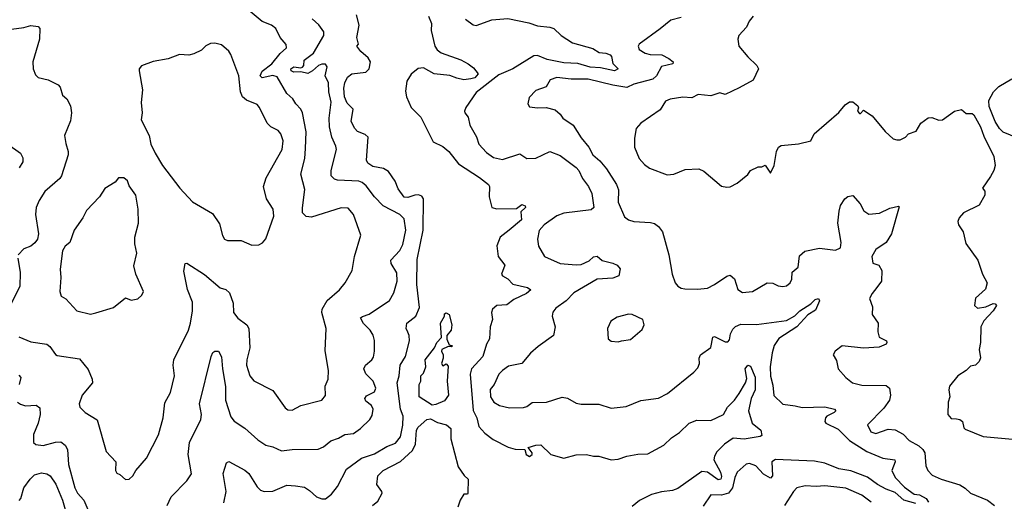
# Model space of a CAD drawing. Extents: x 1552294 to 1694791, y 811929 to 917222.
# Tile 560 of 643: x 1662571 to 1668188, y 869779 to 872526. Entities that reach past the tile are written whole.
import ezdxf

# ---------------------------------------------------------------- set-up
doc = ezdxf.new("R2010")
doc.units = 0

msp = doc.modelspace()

# ---------------------------------------------------------------- linework, layer by layer
at = {"layer": '0CON10XD'}
for points in [[(1662565, 870716.2), (1662635, 870687.7), (1662725, 870674.4), (1662742.6, 870662.6), (1662775, 870616.2), (1662785, 870610.8), (1662911.7, 870591.7), (1662961.4, 870531.4), (1662984, 870475), (1662985.7, 870455), (1662927.5, 870385), (1662910, 870335), (1662914.3, 870315), (1662945, 870286), (1663013.1, 870243.1), (1663065, 870062.5), (1663118.8, 870005), (1663117.5, 869955), (1663125, 869940), (1663142.5, 869932.5), (1663173.6, 869903.6), (1663195, 869904.4), (1663216.4, 869923.6), (1663234.4, 869955.6), (1663294.4, 870025.6), (1663361.9, 870158.1), (1663390, 870255), (1663399.3, 870340.7), (1663431.4, 870398.6), (1663453.6, 870495), (1663446.5, 870555), (1663451.2, 870585), (1663534.6, 870755), (1663546.2, 870795), (1663557.3, 870865), (1663556.4, 870915), (1663527.4, 870987.4), (1663507.6, 871092.4), (1663514.2, 871135.8), (1663525, 871136.7), (1663625, 871073.1), (1663715, 870996.9), (1663746.4, 870986.4), (1663768.7, 870968.7), (1663788.3, 870908.3), (1663790.6, 870855), (1663815, 870822.9), (1663867.5, 870785), (1663878.6, 870765), (1663884.3, 870655), (1663866.9, 870585), (1663865.5, 870555), (1663884.5, 870495), (1663906.1, 870466.1), (1664015, 870410), (1664085, 870311.2), (1664101.2, 870301.2), (1664125, 870298), (1664175, 870325.8), (1664295, 870355.8), (1664315, 870382.5), (1664314.3, 870435), (1664330, 870475), (1664332.3, 870525), (1664313, 870637), (1664320, 870765), (1664295.6, 870855), (1664295.7, 870875), (1664324.3, 870925), (1664395.7, 870985), (1664428, 871025), (1664467.5, 871095), (1664481.9, 871175), (1664517.3, 871297.3), (1664475.3, 871415.3), (1664445, 871450), (1664405, 871453.2), (1664235, 871399.4), (1664205, 871404.3), (1664185, 871423.8), (1664183.7, 871453.7), (1664197.3, 871557.3), (1664174.6, 871645), (1664198.2, 871735), (1664200.9, 871790.9), (1664205.3, 871885.3), (1664184.4, 871995), (1664175.3, 872015.3), (1664145.9, 872045.9), (1664128.9, 872075), (1664094.3, 872104.3), (1664039.8, 872199.8), (1664015, 872208.3), (1663955, 872193.8), (1663943.4, 872205), (1663955, 872232.6), (1664010, 872275), (1664056.8, 872333.2), (1664094, 872365), (1664090.8, 872385), (1664056.9, 872425), (1664032, 872475), (1664006.7, 872495), (1663955, 872515.8), (1663875, 872582.9)], [(1663735, 869770), (1663748.2, 869835), (1663732.1, 869937.9), (1663751.2, 869998.8), (1663765, 870006.7), (1663855, 869956.7), (1663877.4, 869937.4), (1663925, 869860.8), (1663945, 869842.5), (1663965, 869834), (1664015, 869837.5), (1664095, 869871.4), (1664145, 869868), (1664195, 869860), (1664225, 869841.2), (1664265, 869803.8), (1664295, 869793.3), (1664315, 869793.8), (1664349.8, 869820.2), (1664385, 869864.2), (1664435, 869961.4), (1664520.8, 870025), (1664595, 870048.8), (1664665, 870091), (1664715, 870110), (1664742.9, 870147.1), (1664756.2, 870213.8), (1664759.1, 870265), (1664743.8, 870305), (1664723.7, 870455), (1664736.7, 870495), (1664742.4, 870555), (1664771.6, 870605), (1664795.5, 870695), (1664793.8, 870723.8), (1664785, 870744), (1664775.5, 870765), (1664779.4, 870795), (1664831.9, 870835), (1664851.8, 870885), (1664836.3, 871016.3), (1664838.2, 871158.2), (1664873.2, 871325), (1664875.3, 871505), (1664865, 871520), (1664846.3, 871526.3), (1664824.6, 871525.4), (1664785, 871511.5), (1664764.2, 871514.2), (1664730.4, 871560.4), (1664712.8, 871605), (1664675, 871660), (1664646.7, 871676.7), (1664585, 871688.2), (1664557.6, 871707.6), (1664549.6, 871725), (1664558.8, 871855), (1664541, 871871), (1664498.2, 871888.2), (1664482.2, 871905), (1664462.7, 871945), (1664473.5, 872015), (1664439.7, 872049.7), (1664424, 872085), (1664419.4, 872135), (1664425.3, 872165), (1664441.5, 872198.5), (1664465, 872216.5), (1664545, 872225.8), (1664565.2, 872245), (1664571.6, 872285), (1664559, 872309), (1664516.7, 872345), (1664494, 872375), (1664503, 872387), (1664494.4, 872424.4), (1664508.6, 872495), (1664493.1, 872553.1)], [(1664904.2, 872545), (1664920.8, 872505), (1664919.3, 872465), (1664939.1, 872375), (1664953, 872353), (1664975, 872336.9), (1665087, 872297), (1665130, 872275), (1665160.6, 872250.6), (1665186.4, 872216.4), (1665167.3, 872195), (1665145, 872188.4), (1665105, 872182.4), (1665065, 872193.2), (1665025, 872207.2), (1664935, 872217.3), (1664875, 872250.5), (1664845, 872247.9), (1664804.6, 872215.4), (1664778.9, 872175), (1664771.9, 872118.1), (1664776.8, 872085), (1664805, 872024.4), (1664859.7, 871969.7), (1664930, 871830), (1664985, 871803.3), (1665019.5, 871775), (1665075, 871704.4), (1665195, 871625.4), (1665245.6, 871585), (1665250.5, 871575), (1665250, 871515), (1665265, 871455.6), (1665293.7, 871446.3), (1665405, 871448.7), (1665435, 871471.8), (1665455.5, 871465), (1665456.2, 871455), (1665430.5, 871429.5), (1665433.5, 871385), (1665362.9, 871325), (1665312.5, 871285), (1665293.7, 871236.3), (1665300, 871175), (1665338.2, 871125), (1665318.9, 871075), (1665324.6, 871064.6), (1665355, 871047.5), (1665385, 871017.8), (1665468.9, 870998.9), (1665486.2, 870985), (1665462, 870965), (1665390.3, 870929.8), (1665350.6, 870899.4), (1665294, 870896), (1665268.9, 870875), (1665263.3, 870855), (1665269.1, 870815), (1665254.6, 870775), (1665250.5, 870705), (1665234.1, 870675.9), (1665213, 870605), (1665148, 870535), (1665140.3, 870505), (1665157.5, 870297.5), (1665178.1, 870255), (1665190.9, 870205), (1665225, 870166.9), (1665272, 870132), (1665358.6, 870088.6), (1665396.8, 870076.8), (1665453.8, 870073.8), (1665460.8, 870045), (1665480, 870035), (1665493.8, 870045), (1665493.8, 870055), (1665472.5, 870085), (1665515, 870100), (1665545, 870102), (1665601.2, 870045), (1665675, 870024.6), (1665746, 870044), (1665805, 870046.5), (1665845, 870036.8), (1665875, 870036.8), (1665945, 870014.6), (1665985, 870019.1), (1666035, 870036), (1666097.3, 870047.3), (1666155, 870049.2), (1666245, 870098.9), (1666289.1, 870140.9), (1666335, 870171.8), (1666389.6, 870225), (1666435, 870242.1), (1666515, 870240.7), (1666586.7, 870273.3), (1666608.9, 870315), (1666650, 870355), (1666676.4, 870393.6), (1666711.8, 870455), (1666719.1, 870479.1), (1666710, 870535), (1666725, 870556), (1666740, 870550), (1666766.6, 870486.6), (1666767.7, 870415), (1666743.3, 870365), (1666728.9, 870295), (1666749.4, 870225), (1666799.1, 870185), (1666805.5, 870154.5), (1666795, 870148.1), (1666705, 870132.7), (1666640.6, 870139.4), (1666592.2, 870105), (1666548.4, 870061.6), (1666534.1, 870035.9), (1666532.1, 870015), (1666568.9, 869945), (1666575, 869920), (1666571.5, 869905), (1666555, 869901.9), (1666495, 869945.2), (1666461.8, 869948.2), (1666325, 869851.6), (1666295, 869840.6), (1666233.3, 869833.3), (1666175, 869818.1), (1666107.1, 869782.9), (1666065, 869750)], [(1666345, 872537.8), (1666285, 872522.5), (1666225.9, 872474.1), (1666105, 872386), (1666098.8, 872375), (1666106.1, 872356.1), (1666140, 872335), (1666167.9, 872327.9), (1666235, 872325.4), (1666275.3, 872305.3), (1666300, 872285), (1666297.5, 872275), (1666231.8, 872258.2), (1666204.5, 872205), (1666184.1, 872185.9), (1666075, 872157.8), (1666035, 872140), (1665955, 872152), (1665814, 872186), (1665717.1, 872187.1), (1665634.6, 872195.4), (1665597.7, 872182.3), (1665575, 872143.3), (1665515, 872122), (1665477, 872083), (1665470.8, 872045), (1665479.5, 872029.5), (1665525, 872022.5), (1665575, 872025.7), (1665625, 872011.2), (1665655, 871987.5), (1665670, 871965), (1665728.6, 871925), (1665775, 871852.5), (1665818.1, 871798.1), (1665840, 871755), (1665880, 871720), (1665918.5, 871675), (1665976.7, 871585), (1665987.2, 871555), (1665986, 871485), (1666020.7, 871400.7), (1666044, 871384), (1666075, 871374.4), (1666169.5, 871369.5), (1666192.5, 871362.5), (1666215.6, 871345.6), (1666237.5, 871315), (1666274.6, 871185), (1666293.1, 871075), (1666310.8, 871025), (1666325, 871006.2), (1666345, 870994.2), (1666365, 870991.4), (1666438.9, 870988.9), (1666495, 870995.4), (1666535.7, 871015), (1666605, 871062.9), (1666625, 871068.8), (1666648.3, 871048.3), (1666667.7, 870987.7), (1666695, 870970), (1666752.5, 870975), (1666835, 871024.3), (1666867, 871023), (1666897.4, 871007.4), (1666925.6, 871004.4), (1666945, 871008.6), (1666965.8, 871025), (1666975.8, 871045), (1666977.5, 871085), (1667012, 871115), (1667020.9, 871179.1), (1667050.8, 871205), (1667135, 871221.8), (1667225, 871211.9), (1667253.2, 871225), (1667258.4, 871255), (1667239.2, 871365), (1667245.4, 871434.6), (1667254.6, 871465.4), (1667278.8, 871505), (1667295, 871518), (1667323.6, 871523.6), (1667366.7, 871475), (1667387.5, 871435), (1667415, 871416.7), (1667476.8, 871423.2), (1667535, 871450.8), (1667585, 871462.5), (1667588, 871458), (1667545.7, 871304.3), (1667514, 871255), (1667455.8, 871215), (1667432.9, 871175), (1667437.7, 871137.7), (1667473.3, 871125), (1667490, 871095), (1667486.9, 871035), (1667461.7, 870998.3), (1667434, 870965), (1667420, 870935), (1667437.3, 870887.3), (1667433.8, 870845), (1667468.8, 870795), (1667466, 870745), (1667474, 870715), (1667516, 870695), (1667519.2, 870685), (1667514, 870675), (1667475, 870658.9), (1667385, 870652), (1667264.1, 870665.9), (1667223.3, 870635), (1667212.5, 870615), (1667231.7, 870581.7), (1667240, 870535), (1667285, 870484.2), (1667322, 870455), (1667375, 870442.1), (1667515, 870439.4), (1667533.9, 870423.9), (1667538.8, 870385), (1667532.7, 870355), (1667500.6, 870309.4), (1667408.6, 870215), (1667427.5, 870175), (1667455, 870165.6), (1667525, 870189.5), (1667565, 870186.9), (1667611, 870161), (1667645, 870126.7), (1667700, 870095), (1667724.3, 870075), (1667735.4, 870055.4), (1667741.1, 869981.1), (1667752.5, 869955), (1667777.2, 869927.2), (1667828.8, 869905), (1667935, 869872.5), (1667965, 869854.7), (1667995, 869826.2), (1668092.1, 869785), (1668131.9, 869755)], [(1666755.8, 872545), (1666732.1, 872517.9), (1666717, 872483), (1666673.3, 872435), (1666667.5, 872415), (1666673.3, 872375), (1666725, 872313.8), (1666776.7, 872265), (1666786.2, 872245), (1666755, 872181.2), (1666675, 872137.5), (1666595, 872100), (1666565, 872108.8), (1666515, 872092.2), (1666441.7, 872098.3), (1666405, 872079.4), (1666355, 872083.3), (1666282.7, 872072.7), (1666255, 872060.7), (1666225, 872011.4), (1666113.8, 871935), (1666088.8, 871905), (1666079.5, 871850.5), (1666079.5, 871799.5), (1666104.3, 871735), (1666135, 871700), (1666165, 871678.6), (1666265, 871641.9), (1666302.5, 871645), (1666368.3, 871671.7), (1666445, 871676), (1666475, 871662), (1666575, 871576.7), (1666605, 871570), (1666625, 871572.5), (1666665, 871593.8), (1666725, 871643.3), (1666740, 871665), (1666785, 871686.7), (1666805, 871686.7), (1666825, 871696.7), (1666855, 871650), (1666875, 871693.3), (1666889.1, 871775), (1666901, 871799), (1666915, 871808.4), (1667015, 871818.1), (1667084, 871835), (1667104.6, 871875.4), (1667245, 871996.2), (1667280.7, 872039.3), (1667305, 872056.7), (1667325, 872056.7), (1667352.5, 872035), (1667357.5, 872022.5), (1667350, 872005), (1667361.7, 871991.7), (1667368.3, 871991.7), (1667385, 872010), (1667435, 871976.7), (1667508.3, 871888.3), (1667555, 871846.7), (1667575, 871840), (1667595, 871841.2), (1667624.1, 871855.9), (1667642.5, 871875), (1667685, 871890.6), (1667711.4, 871935), (1667755, 871965.5), (1667775, 871967.9), (1667815, 871952.7), (1667835, 871954.5), (1667905, 872003.3), (1667945, 872013.3), (1667971.4, 871991.4), (1668005, 871990), (1668015, 871983.8), (1668052.9, 871915), (1668072.1, 871862.1), (1668128.8, 871745), (1668136, 871695), (1668128.8, 871665), (1668109.4, 871630.6)], [(1662495, 872468.6), (1662595, 872480.9), (1662635, 872492.2), (1662676.9, 872486.9), (1662685.5, 872475), (1662683.9, 872415), (1662646.5, 872285), (1662647.8, 872245), (1662661.7, 872211.7), (1662675.6, 872195.6), (1662733.4, 872183.4), (1662791.2, 872155), (1662801.7, 872141.7), (1662815.9, 872095.9), (1662840, 872075), (1662861.4, 872035), (1662866.9, 871995), (1662860.3, 871949.7), (1662826, 871865), (1662835, 871820), (1662848.1, 871775), (1662846.9, 871755), (1662810, 871635), (1662800, 871620), (1662714.4, 871545), (1662681.9, 871495), (1662664.1, 871454.1), (1662661.1, 871415), (1662677.8, 871305), (1662671.9, 871275), (1662656.7, 871253.3), (1662634, 871235), (1662595, 871218.1), (1662561.9, 871185)], [(1663412.7, 869755), (1663434.3, 869805), (1663523.8, 869896.2), (1663550.6, 869935), (1663532.5, 870045), (1663538.8, 870115), (1663604, 870246), (1663608.2, 870275), (1663597.5, 870335), (1663663.6, 870605), (1663672.7, 870627.3), (1663683.8, 870636.2), (1663705, 870634.5), (1663722.2, 870602.2), (1663727.4, 870535), (1663745.8, 870434.2), (1663744.6, 870355), (1663775, 870260), (1663795, 870236.4), (1663855.3, 870195.3), (1663929.5, 870129.5), (1663975, 870100), (1664015, 870090.4), (1664065, 870067.3), (1664125, 870074.7), (1664274.5, 870075.5), (1664305, 870089.4), (1664346.7, 870123.3), (1664390.3, 870139.7), (1664425, 870160.8), (1664475, 870165.7), (1664515, 870194.3), (1664568, 870245), (1664582.4, 870267.6), (1664586.9, 870305), (1664578.2, 870325), (1664545, 870350.9), (1664540.5, 870365), (1664550.2, 870379.8), (1664596, 870404), (1664603.3, 870425), (1664588.2, 870465), (1664545.3, 870505.3), (1664533.5, 870535), (1664544.1, 870555.9), (1664580, 870585), (1664589.7, 870600.3), (1664595.6, 870635), (1664594.4, 870695.6), (1664587.3, 870727.3), (1664570, 870755), (1664533.2, 870793.2), (1664515.7, 870825), (1664526.2, 870833.8), (1664565, 870845.5), (1664681.4, 870925), (1664705, 870968.8), (1664724.7, 871035), (1664723, 871083), (1664690.9, 871135), (1664688.5, 871155), (1664740.6, 871209.4), (1664757, 871243), (1664774.2, 871325), (1664765, 871390), (1664739.2, 871415), (1664645, 871463.3), (1664594.8, 871514.8), (1664548.5, 871578.5), (1664525, 871597.7), (1664505, 871604.7), (1664385, 871610.4), (1664366.9, 871616.9), (1664348.6, 871635), (1664347.5, 871665), (1664377.8, 871785), (1664374.4, 871805), (1664350.8, 871855), (1664338.9, 871915), (1664336.1, 871965), (1664347.8, 872055), (1664334.8, 872114.8), (1664332.8, 872165), (1664314.6, 872205), (1664325, 872257.5), (1664315, 872271.9), (1664295, 872272.3), (1664275, 872264), (1664241.4, 872235), (1664215, 872218.7), (1664175, 872228.6), (1664135, 872226.5), (1664120.3, 872235), (1664117.7, 872245), (1664135, 872256.2), (1664175, 872251.2), (1664185, 872255.8), (1664192.9, 872265), (1664194.2, 872295), (1664246.6, 872335), (1664305.7, 872435.7), (1664306.7, 872456.7), (1664277.4, 872497.4), (1664240.3, 872530.3)], [(1665115, 872528.8), (1665157.3, 872497.3), (1665175, 872492.5), (1665265, 872525.6), (1665355, 872533.5), (1665475, 872507.1), (1665525, 872490), (1665595, 872484), (1665617.5, 872475), (1665660, 872435), (1665725, 872394.5), (1665840.6, 872360.6), (1665877.9, 872337.9), (1665915, 872334.7), (1665940, 872325), (1665947.5, 872315), (1665955, 872275.6), (1665985.7, 872245), (1665965, 872234.4), (1665885, 872250.5), (1665825, 872254.9), (1665755, 872275.4), (1665675, 872280.6), (1665579.7, 872299.7), (1665525, 872321.1), (1665505, 872320), (1665385, 872246), (1665305, 872211.1), (1665175, 872110), (1665116.2, 872025), (1665108.8, 872005), (1665111.2, 871995), (1665130.3, 871970.3), (1665138.6, 871925), (1665177.9, 871857.9), (1665190.5, 871815), (1665235, 871767.8), (1665275, 871739.1), (1665325, 871727.9), (1665425, 871761.2), (1665465, 871734.3), (1665515, 871736), (1665595, 871774.5), (1665655, 871751.9), (1665745, 871682.9), (1665760.7, 871665), (1665781, 871621), (1665815.5, 871575), (1665835.3, 871535.3), (1665847.3, 871455), (1665832.2, 871442.2), (1665675, 871422.5), (1665635, 871408), (1665564, 871355), (1665535.6, 871324.4), (1665524.4, 871275), (1665530, 871235), (1665565, 871174.4), (1665655, 871134.6), (1665745, 871126.8), (1665775, 871130), (1665820, 871150), (1665845, 871174.2), (1665865, 871177.1), (1665895, 871152.9), (1665955, 871138), (1665980, 871125), (1665996.2, 871105), (1665988.8, 871065), (1665955, 871051.5), (1665865, 871046.8), (1665731.8, 870968.2), (1665688, 870922), (1665629.8, 870880.2), (1665613, 870857), (1665609.5, 870835), (1665625.6, 870775), (1665616, 870725), (1665528.3, 870661.7), (1665485, 870624), (1665436.2, 870565), (1665360.2, 870549.8), (1665325, 870524.4), (1665305.4, 870504.6), (1665278.6, 870445), (1665255, 870416.7), (1665256.9, 870375), (1665275.6, 870345), (1665308, 870325), (1665365, 870311.2), (1665445.3, 870314.7), (1665465, 870320.5), (1665495, 870342.5), (1665575.8, 870344.2), (1665665, 870372), (1665696.6, 870366.6), (1665745, 870338.9), (1665775, 870332.3), (1665875, 870332.9), (1665945, 870310), (1666031.2, 870318.8), (1666115, 870353.8), (1666215, 870367.1), (1666266.1, 870393.9), (1666418, 870515), (1666439.7, 870540.3), (1666448.6, 870565), (1666448, 870595), (1666456, 870615), (1666513.2, 870656.8), (1666525.8, 870714.2), (1666535, 870718), (1666595, 870689.4), (1666611.4, 870688.6), (1666620.9, 870699.1), (1666625.5, 870735), (1666638.7, 870761.3), (1666655, 870776.4), (1666685, 870789.2), (1666775, 870787.8), (1666945, 870809.4), (1666993, 870837), (1667022.5, 870865), (1667085.5, 870904.5), (1667110.3, 870929.7), (1667127.5, 870935), (1667135, 870922.5), (1667110.8, 870869.2), (1667067.6, 870842.4), (1667005, 870774.4), (1666902.9, 870707.1), (1666875, 870666.7), (1666864.7, 870625), (1666852.8, 870545), (1666855, 870492.5), (1666867.8, 870442.2), (1666873.1, 870383.1), (1666925, 870332.5), (1666995, 870324.4), (1667035, 870314.6), (1667165, 870318.5), (1667220, 870305), (1667227.1, 870295), (1667218.5, 870285), (1667175.6, 870265), (1667167.5, 870255), (1667164.4, 870235), (1667170, 870225), (1667240.3, 870190.3), (1667305.3, 870125), (1667405, 870062.6), (1667495, 870025.4), (1667564, 870015), (1667565.4, 870005), (1667546.6, 869955), (1667565, 869914.5), (1667619.6, 869859.6), (1667675, 869820), (1667705, 869816.1), (1667742.5, 869795), (1667756.7, 869775)], [(1663895, 871240), (1663935, 871242.5), (1663957.1, 871252.9), (1663975, 871276.7), (1664021.1, 871405), (1664017.5, 871445), (1663978.1, 871505), (1663962.5, 871575), (1663976.8, 871623.2), (1664068.2, 871785), (1664074.6, 871835), (1664061.5, 871875), (1664045, 871893.3), (1664004.2, 871915), (1663982.2, 871935), (1663939.4, 872025), (1663925, 872042.5), (1663865, 872066.4), (1663841.5, 872085), (1663830.8, 872115), (1663821.5, 872205), (1663775, 872327.5), (1663765, 872346.7), (1663722, 872382), (1663685, 872391.4), (1663659.7, 872390.3), (1663632.6, 872377.4), (1663608.7, 872351.3), (1663565, 872330.8), (1663535, 872323.1), (1663482.3, 872327.7), (1663418.3, 872301.7), (1663331.9, 872288.1), (1663266.4, 872263.6), (1663253.3, 872245), (1663253.3, 872235), (1663272, 872125), (1663263.9, 872053.9), (1663268.8, 871995), (1663263.3, 871955), (1663310, 871865), (1663320, 871815), (1663344.5, 871764.5), (1663385.7, 871695), (1663484.4, 871565), (1663557, 871487), (1663670.3, 871420.3), (1663710.7, 871360.7), (1663727.1, 871295), (1663738.8, 871275), (1663757.3, 871267.3), (1663835, 871267.1), (1663895, 871240)], [(1668265, 871850), (1668181.2, 871885), (1668160.8, 871905), (1668135.8, 871945), (1668101.2, 872031.2), (1668100.8, 872065), (1668126.2, 872115), (1668156.7, 872145), (1668232.3, 872187.7)], [(1662502.5, 871815), (1662575, 871763.8), (1662588.3, 871738.3), (1662589.2, 871715), (1662568.7, 871681.3)], [(1662975, 870846.9), (1663005, 870853.6), (1663105.5, 870884.5), (1663175, 870940), (1663207, 870927), (1663245, 870933.3), (1663267.5, 870955), (1663277.5, 870975), (1663234.2, 871075), (1663222.4, 871122.4), (1663238.9, 871195), (1663227.8, 871247.8), (1663227.5, 871285), (1663248.6, 871365), (1663247.1, 871445), (1663234.2, 871525), (1663195, 871577.5), (1663185, 871606.7), (1663165, 871623.8), (1663135, 871623.3), (1663115, 871600), (1663056.1, 871563.9), (1663026, 871515), (1662952.2, 871437.8), (1662931.9, 871395), (1662882.2, 871325), (1662857.1, 871255), (1662830.6, 871235), (1662815, 871208), (1662802.7, 871102.7), (1662806, 871055), (1662799.2, 870975), (1662808.3, 870948.3), (1662834, 870934), (1662896.2, 870865), (1662975, 870846.9)], [(1668109.4, 871630.6), (1668063.3, 871565), (1668077, 871547), (1668077.5, 871525), (1668045, 871467.5), (1667955, 871424), (1667930.8, 871395), (1667924.2, 871375), (1667926.7, 871355), (1667953.3, 871315), (1667969.3, 871249.3), (1668038, 871155), (1668063.8, 871075), (1668090, 871025), (1668080.7, 870989.3), (1668025, 870936.7), (1668018, 870895), (1668035, 870880), (1668082.7, 870887.3), (1668125, 870906.2), (1668136.1, 870906.1), (1668143.3, 870895), (1668125.4, 870865), (1668072.6, 870807.4), (1668054.7, 870775), (1668052.8, 870685), (1668044.6, 870644.6), (1668052.3, 870597.7), (1668044.3, 870575.7), (1668025, 870556), (1667995, 870550), (1667971.2, 870525), (1667923.3, 870495), (1667876, 870435), (1667872.5, 870415), (1667878, 870375), (1667867.5, 870345), (1667865.8, 870275), (1667885, 870251.1), (1667915, 870249.2), (1667935, 870245.8), (1667950.8, 870235), (1667957.5, 870197.5), (1667965, 870190), (1668068.3, 870148.3), (1668445, 870114.6)], [(1662560, 871165), (1662574.4, 871084.4), (1662571.1, 871005), (1662517.3, 870895)], [(1664925, 870326.8), (1664850, 870375), (1664850, 870445), (1664860, 870465), (1664860, 870495), (1664875, 870510), (1664887.5, 870545), (1664883.3, 870585), (1664936.7, 870655), (1664951.2, 870685), (1664977.3, 870712.7), (1664971.1, 870795), (1664993.8, 870835), (1664995, 870847.5), (1665005, 870853.8), (1665021.2, 870845), (1665036.7, 870785), (1665032.5, 870755), (1665008.8, 870725), (1665007, 870703), (1665021.7, 870671.7), (1665040, 870665), (1665035, 870660), (1665015, 870662.5), (1664980, 870645), (1664976.7, 870635), (1664987.5, 870615), (1664987.5, 870595), (1664976.7, 870565), (1664985, 870552.5), (1665005, 870562.5), (1665015, 870550), (1665010, 870465), (1665017.5, 870385), (1664995, 870352.5), (1664945, 870331.5), (1664925, 870326.8)], [(1665985, 870688.8), (1666005, 870694), (1666055, 870702), (1666121.7, 870758.3), (1666133.3, 870785), (1666125.9, 870815.9), (1666065, 870844.2), (1666045, 870847.1), (1665980.5, 870829.5), (1665943.3, 870806.7), (1665923.8, 870765), (1665927.5, 870705), (1665945, 870692.5), (1665985, 870688.8)], [(1662565, 870499.1), (1662576.9, 870485), (1662567.7, 870445)], [(1662558.6, 870345), (1662575, 870332.2), (1662603.9, 870323.9), (1662665, 870327.5), (1662685, 870311.2), (1662687.5, 870275), (1662676.2, 870223.8), (1662649.9, 870160.1), (1662649.2, 870115), (1662663.3, 870103.3), (1662705, 870096.7), (1662775, 870116.2), (1662805, 870118.5), (1662829.9, 870099.9), (1662843.5, 870073.5), (1662848.9, 869988.9), (1662885.2, 869855.2), (1662901.1, 869825), (1662936.2, 869786.2), (1662965, 869718.6)], [(1664584.5, 869755.5), (1664615, 869779.7), (1664639.1, 869825), (1664637.9, 869835), (1664607.6, 869875), (1664613.9, 869925), (1664645, 869955.3), (1664743.2, 870006.8), (1664811.3, 870068.7), (1664829.1, 870105), (1664835.6, 870185), (1664845, 870202.5), (1664894.1, 870245.9), (1664915, 870249), (1664955, 870228.5), (1665006.7, 870215), (1665030, 870195), (1665031.2, 870135), (1665072.5, 869975), (1665106, 869926), (1665130, 869905), (1665127.5, 869825), (1665125, 869820), (1665105, 869820), (1665083.3, 869785), (1665070, 869745)], [(1667683.8, 869766.2), (1667615, 869785.7), (1667565, 869829.2), (1667515, 869847.4), (1667465, 869875.2), (1667407.4, 869917.4), (1667312.5, 869952.5), (1667245, 869964.3), (1667165, 869996.7), (1667105, 870008.8), (1666882.6, 870017.4), (1666862.5, 870005), (1666866.7, 869925), (1666855, 869911.5), (1666815, 869934), (1666771.3, 869981.3), (1666735, 869995.4), (1666715, 869991.2), (1666665, 869944.3), (1666651.9, 869915), (1666638.4, 869855), (1666615, 869826.1), (1666575, 869813.4), (1666513.5, 869816.5), (1666469.7, 869750.3)], [(1662567.2, 869782.8), (1662576.7, 869795), (1662594.5, 869855), (1662630, 869905), (1662655, 869930.9), (1662695, 869940.5), (1662725, 869936.5), (1662745, 869924.3), (1662776.9, 869876.9), (1662815.3, 869785), (1662843.3, 869685)], [(1667429.4, 869775), (1667375, 869814.7), (1667283.8, 869853.8), (1667165, 869867.5), (1667116, 869864), (1667052.6, 869867.4), (1667005, 869855.6), (1666985, 869835.7), (1666935, 869755.6)]]:
    msp.add_lwpolyline(points, dxfattribs=at)

doc.saveas('drawing.dxf')
